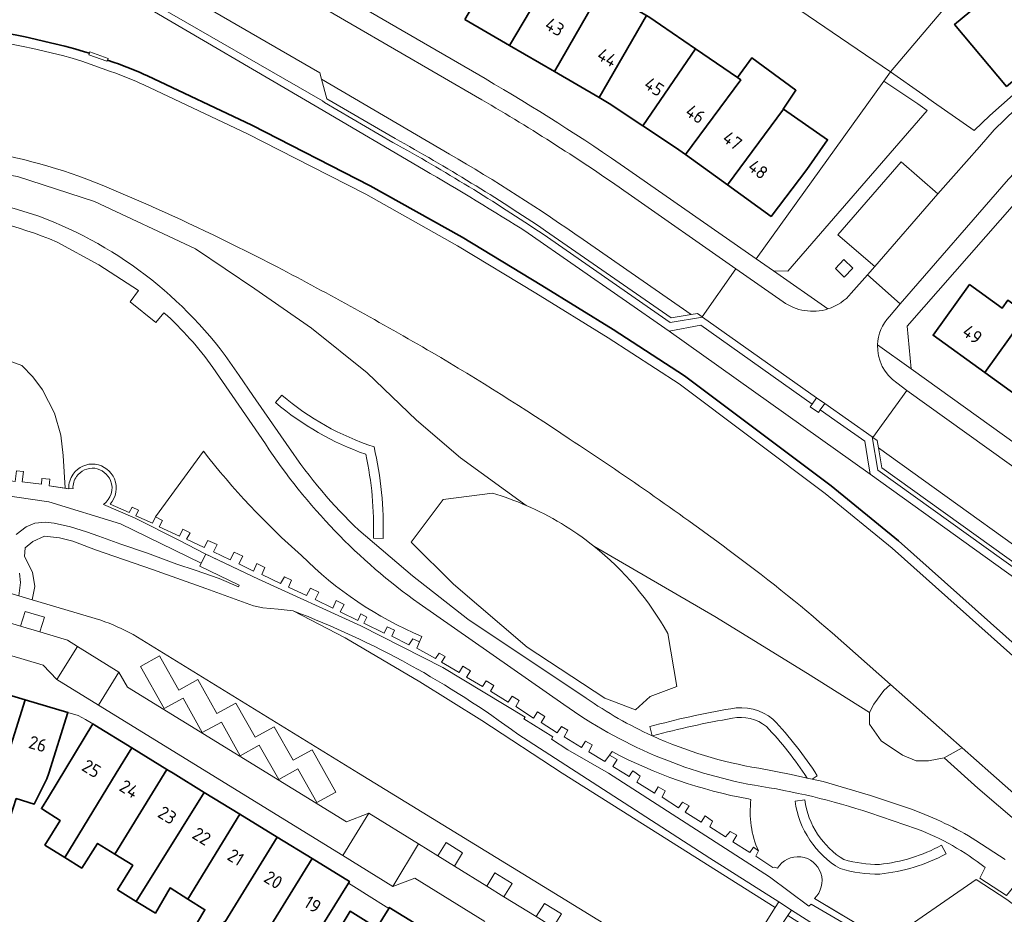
# Model space of a CAD drawing. Extents: x 150256 to 156914, y 461459 to 469481.
# Tile 306 of 656: x 155483 to 155584, y 463485 to 463578. Entities that reach past the tile are written whole.
import ezdxf
from ezdxf.enums import TextEntityAlignment as Align

# ---------------------------------------------------------------- set-up
doc = ezdxf.new("R2010")
doc.units = 0
doc.header["$LTSCALE"] = 0.75
for name, color, linetype, lineweight in [('B-RO-GK-BESCHOEIING-G', 251, 'GK-BESCHOEIING', 35), ('B-RO-GR-BEPLANTING_CULTUUR_BODEMBEDEKKER-GV', 251, 'CONTINUOUS', 18), ('B-RO-GR-BEPLANTING_CULTUUR_HEESTERS-GV', 251, 'CONTINUOUS', 18), ('B-RO-GR-GROENVOORZIENING-GV', 251, 'CONTINUOUS', 18), ('B-RO-GR-HAAG-GV', 251, 'CONTINUOUS', 13), ('B-RO-IE-TERREINAFSCHEIDING_KUNSTMATIG_HEKWERK-G', 251, 'IE-TERREINAFSCHEIDING-KUNSTMATIG', 18), ('B-RO-IE-TERREINAFSCHEIDING_KUNSTMATIG_MUUR-G', 251, 'IE-TERREINAFSCHEIDING-KUNSTMATIG-DICHT', 18), ('B-RO-IE-TERREINAFSCHEIDING_KUNSTMATIG_MUUR-GV', 251, 'CONTINUOUS', 18), ('B-RO-OG-BEBOUWING-GV', 6, 'CONTINUOUS', 35), ('B-RO-OG-BEBOUWING-T18', 1, 'CONTINUOUS', 18), ('B-RO-OG-TERREIN_CULTUURSCHEIDING-GV', 251, 'CONTINUOUS', 18), ('B-RO-OG-WATER_SLOOT-GV', 251, 'CONTINUOUS', 18), ('B-RO-VH-VERHARDING_ASFALT-GV', 251, 'CONTINUOUS', 18), ('B-RO-VH-VERHARDING_BEDRIJFSVLOERPLAAT-GV', 251, 'CONTINUOUS', 18), ('B-RO-VH-VERHARDING_STRAATBAKSTEEN-GV', 251, 'CONTINUOUS', 18), ('B-RO-VH-VERHARDING_TEGEL-GV', 251, 'CONTINUOUS', 18)]:
    doc.layers.add(name, color=color, linetype=linetype, lineweight=lineweight)
doc.styles.add('NLCS-ISO-M200-T18', font='NLCS-ISO.ttf', dxfattribs={"height": 360})
doc.linetypes.add('GK-BESCHOEIING', pattern='A,30,-5,[1,NLCS.SHX,S=1,R=0,X=0,Y=0],-5', length=40)
doc.linetypes.add('IE-TERREINAFSCHEIDING-KUNSTMATIG', pattern='A,4,[82,NLCS.SHX,S=0.75,R=90,X=0,Y=0],4,-2', length=10)
doc.linetypes.add('IE-TERREINAFSCHEIDING-KUNSTMATIG-DICHT', pattern='A,8,-1,[82,NLCS.SHX,S=0.75,R=90,X=0,Y=0],-1', length=10)

msp = doc.modelspace()

# ---------------------------------------------------------------- linework, layer by layer
at = {"layer": 'B-RO-GK-BESCHOEIING-G'}
for points in [[(155489.224, 463574.456, 0.0527598), (155472.66, 463577.422)], [(155495.73, 463571.955, 0.0316501), (155492.284, 463573.34)]]:
    msp.add_lwpolyline(points, format="xyb", dxfattribs=at)
for points in [[(155489.729, 463574.29), (155489.224, 463574.456)], [(155492.284, 463573.34), (155491.587, 463573.59)], [(155606.993, 463493.609), (155600.038, 463500), (155600.101, 463500), (155573.209, 463523.967), (155566.272, 463529.655), (155551.148, 463541.006), (155543.789, 463545.774), (155536.4, 463550.333), (155528.21, 463555.312), (155518.711, 463560.625), (155506.479, 463566.874), (155495.73, 463571.955)]]:
    msp.add_lwpolyline(points, dxfattribs=at)
at = {"layer": 'B-RO-GR-BEPLANTING_CULTUUR_BODEMBEDEKKER-GV'}
for points in [[(155531.315, 463528.897), (155526.228, 463528.237), (155522.933, 463523.843), (155527.315, 463519.5), (155534.887, 463513.015), (155542.925, 463507.733), (155546.07, 463506.529), (155547.584, 463507.927), (155550.341, 463508.936), (155549.409, 463514.412)], [(155543.655, 463502.236), (155543.402, 463501.877)], [(155543.402, 463501.877), (155544.203, 463501.397), (155543.753, 463500.685), (155544.869, 463500), (155545.415, 463499.665), (155545.635, 463500), (155545.805, 463500.258), (155546.157, 463500), (155546.561, 463499.704), (155546.205, 463499.079), (155548.024, 463497.953), (155548.409, 463498.579), (155549.124, 463498.164), (155548.829, 463497.509), (155550.528, 463496.442), (155550.913, 463497.009), (155551.599, 463496.624), (155551.214, 463495.968), (155552.853, 463494.961), (155553.268, 463495.587), (155554.014, 463495.054), (155553.748, 463494.458), (155555.357, 463493.421), (155555.832, 463493.988), (155556.518, 463493.603), (155556.133, 463492.917), (155557.891, 463491.821), (155558.247, 463492.358), (155558.754, 463491.972)], [(155557.995, 463497.279), (155557.748, 463497.338)]]:
    msp.add_lwpolyline(points, dxfattribs=at)
for points in [[(155534.801, 463527.631, 0.0303617), (155531.315, 463528.897)], [(155541.782, 463523.428, 0.0666753), (155534.801, 463527.631)], [(155549.409, 463514.412, 0.0970389), (155541.782, 463523.428)], [(155557.748, 463497.338, -0.0760756), (155543.655, 463502.236)], [(155558.754, 463491.972, -0.1354859), (155557.995, 463497.279)]]:
    msp.add_lwpolyline(points, format="xyb", dxfattribs=at)
msp.add_lwpolyline([(155571.987, 463482.615), (155582.129, 463476.535), (155594.322, 463468.922), (155604.966, 463461.751), (155619.088, 463452.366), (155622.826, 463455.385), (155614.954, 463459.933), (155610.359, 463464.138), (155601.118, 463473.038), (155591.681, 463481.498), (155584.396, 463486.975), (155581.218, 463489.029)], close=True, dxfattribs=at)
at = {"layer": 'B-RO-GR-BEPLANTING_CULTUUR_HEESTERS-GV'}
msp.add_lwpolyline([(155482.202, 463531.216), (155482.916, 463531.123), (155482.792, 463530.052), (155484.785, 463529.834), (155484.817, 463530.4), (155485.65, 463530.336), (155485.588, 463529.652), (155487.242, 463529.401), (155487.039, 463532.794), (155486.773, 463534.883), (155486.136, 463537.171), (155484.874, 463539.578), (155483.9, 463540.905), (155482.768, 463542.073), (155480.962, 463542.71)], dxfattribs=at)
at = {"layer": 'B-RO-GR-GROENVOORZIENING-GV'}
for points in [[(155446.587, 463586.492), (155481.475, 463583.494), (155481.526, 463584.255), (155483.297, 463585.745), (155484.607, 463585.534), (155485.909, 463585.277), (155487.201, 463584.973), (155488.481, 463584.623), (155489.747, 463584.227), (155491.796, 463583.479), (155492.586, 463583.153), (155493.367, 463582.809), (155494.141, 463582.447), (155494.906, 463582.067), (155495.662, 463581.669), (155495.002, 463580.382), (155494.624, 463579.646), (155513.451, 463568.632), (155524.219, 463562.3)], [(155521.055, 463565.102), (155514, 463569.207), (155513.769, 463569.37), (155495.713, 463579.823), (155496.837, 463581.852)], [(155535.01, 463555.742), (155549.537, 463545.621), (155552.825, 463546.22), (155564.313, 463538.098), (155564.771, 463538.745), (155553.005, 463547.075), (155549.643, 463546.517), (155536.544, 463555.613)]]:
    msp.add_lwpolyline(points, dxfattribs=at)
for points in [[(155560.302, 463551.844), (155561.802, 463551.818), (155576.184, 463568.383), (155575.208, 463569.064), (155571.711, 463571.433), (155558.514, 463553.092)], [(155567.612, 463551.204), (155568.489, 463552.111), (155567.559, 463553), (155566.701, 463552.087)], [(155549.537, 463545.621), (155570.277, 463530.858), (155570.012, 463532.537), (155569.74, 463534.261), (155567.234, 463536.033), (155565.145, 463537.51), (155564.95, 463537.235), (155564.118, 463537.823), (155564.313, 463538.098), (155552.825, 463546.22)], [(155570.277, 463530.858), (155606.138, 463505.081), (155608.312, 463503.518), (155613.137, 463500.05), (155614.472, 463500.289), (155616.441, 463500.642), (155620.962, 463497.273), (155621.464, 463497.945), (155616.661, 463501.535), (155613.258, 463501.019), (155571.099, 463531.259), (155570.49, 463534.696), (155565.602, 463538.156), (155565.145, 463537.51), (155567.234, 463536.033), (155569.74, 463534.261), (155570.012, 463532.537)], [(155484.604, 463514.59), (155485.097, 463516.086), (155483.117, 463516.68), (155482.624, 463515.184)], [(155527.385, 463490.416), (155528.23, 463491.775), (155526.531, 463492.831), (155525.686, 463491.472)], [(155532.497, 463487.253), (155533.339, 463488.613), (155531.579, 463489.703), (155530.737, 463488.342)], [(155535.846, 463485.195), (155537.593, 463484.122), (155538.43, 463485.485), (155536.684, 463486.558)]]:
    msp.add_lwpolyline(points, close=True, dxfattribs=at)
for points in [[(155536.544, 463555.613, 0.0209796), (155521.055, 463565.102)], [(155524.219, 463562.3, -0.0092763), (155535.01, 463555.742)]]:
    msp.add_lwpolyline(points, format="xyb", dxfattribs=at)
at = {"layer": 'B-RO-GR-HAAG-GV'}
for points in [[(155446.587, 463586.492), (155481.475, 463583.494), (155481.526, 463584.255), (155483.297, 463585.745), (155484.607, 463585.534), (155485.909, 463585.277), (155487.201, 463584.973), (155488.481, 463584.623), (155489.747, 463584.227), (155491.796, 463583.479), (155492.586, 463583.153), (155493.367, 463582.809), (155494.141, 463582.447), (155494.906, 463582.067), (155495.662, 463581.669), (155495.002, 463580.382), (155494.624, 463579.646), (155513.451, 463568.632), (155524.219, 463562.3)], [(155521.055, 463565.102), (155514, 463569.207), (155513.769, 463569.37), (155495.713, 463579.823), (155496.837, 463581.852)], [(155535.01, 463555.742), (155549.537, 463545.621), (155552.825, 463546.22), (155564.313, 463538.098), (155564.771, 463538.745), (155553.005, 463547.075), (155549.643, 463546.517), (155536.544, 463555.613)]]:
    msp.add_lwpolyline(points, dxfattribs=at)
for points in [[(155536.544, 463555.613, 0.0209796), (155521.055, 463565.102)], [(155524.219, 463562.3, -0.0092763), (155535.01, 463555.742)]]:
    msp.add_lwpolyline(points, format="xyb", dxfattribs=at)
msp.add_lwpolyline([(155606.138, 463505.081), (155608.312, 463503.518), (155613.137, 463500.05), (155614.472, 463500.289), (155616.441, 463500.642), (155620.962, 463497.273), (155621.464, 463497.945), (155616.661, 463501.535), (155613.258, 463501.019), (155571.099, 463531.259), (155570.49, 463534.696), (155565.602, 463538.156), (155565.145, 463537.51), (155567.234, 463536.033), (155569.74, 463534.261), (155570.012, 463532.537), (155570.277, 463530.858)], close=True, dxfattribs=at)
at = {"layer": 'B-RO-IE-TERREINAFSCHEIDING_KUNSTMATIG_HEKWERK-G'}
for points in [[(155572.384, 463572.368), (155547.665, 463589.25)], [(155572.384, 463572.368), (155581.627, 463583.33)]]:
    msp.add_lwpolyline(points, dxfattribs=at)
at = {"layer": 'B-RO-IE-TERREINAFSCHEIDING_KUNSTMATIG_MUUR-G'}
for points in [[(155490.33, 463531.89, 0.2764344), (155488.065, 463530.86)], [(155492.316, 463530.364, 0.2574617), (155490.33, 463531.89)], [(155488.065, 463530.86, 0.1775962), (155487.61, 463529.345)], [(155488.412, 463530.607, 0.1820611), (155488.039, 463529.371)], [(155490.275, 463531.463, 0.2747745), (155488.412, 463530.607)], [(155491.918, 463530.199, 0.2555958), (155490.275, 463531.463)], [(155491.172, 463527.741, 0.3497639), (155491.918, 463530.199)], [(155491.858, 463527.777, 0.2845458), (155492.316, 463530.364)], [(155490.909, 463515.786, -0.0396317), (155494.235, 463514.312)], [(155564.541, 463487.079, 1.1436648), (155560.723, 463490.193)]]:
    msp.add_lwpolyline(points, format="xyb", dxfattribs=at)
for points in [[(155487.61, 463529.345), (155485.588, 463529.652), (155485.65, 463530.336), (155484.817, 463530.4), (155484.785, 463529.834), (155482.792, 463530.052), (155482.916, 463531.123), (155482.202, 463531.216), (155482.078, 463530.115), (155480.085, 463530.363), (155480.148, 463531.166), (155479.137, 463531.26), (155479.074, 463530.487), (155477.081, 463530.704)], [(155487.61, 463529.345), (155488.039, 463529.371)], [(155491.172, 463527.741), (155494.446, 463526.304), (155499.013, 463524.023), (155501.596, 463522.671), (155507.179, 463520.025), (155517.729, 463515.21), (155526.204, 463510.891), (155534.7, 463505.787), (155534.551, 463505.609), (155537.548, 463503.75), (155537.427, 463503.512), (155539.089, 463502.403), (155543.305, 463500)], [(155491.858, 463527.777), (155493.848, 463526.904), (155494.149, 463527.468), (155494.802, 463527.138), (155494.531, 463526.574), (155496.224, 463525.792), (155496.555, 463526.445), (155497.267, 463526.084), (155496.937, 463525.431), (155499.015, 463524.469), (155499.376, 463525.182), (155500.118, 463524.821), (155499.758, 463524.138), (155501.569, 463523.296), (155501.96, 463524.009), (155502.91, 463523.587), (155502.52, 463522.845), (155504.242, 463522.033), (155504.662, 463522.805), (155505.553, 463522.384), (155505.162, 463521.612), (155506.647, 463520.861), (155507.008, 463521.633), (155507.839, 463521.242), (155507.508, 463520.5), (155509.438, 463519.568), (155509.858, 463520.251), (155510.571, 463519.92), (155510.27, 463519.207), (155512.141, 463518.335)], [(155512.141, 463518.335), (155512.531, 463519.107), (155513.393, 463518.686), (155513.032, 463517.914), (155514.843, 463517.042), (155515.204, 463517.815), (155516.005, 463517.394), (155515.615, 463516.652), (155517.426, 463515.75), (155517.727, 463516.433), (155518.35, 463516.103), (155518.05, 463515.48), (155520.158, 463514.458), (155520.459, 463515.111), (155521.201, 463514.75), (155520.93, 463514.127), (155522.682, 463513.255), (155523.102, 463513.878), (155523.785, 463513.547), (155523.514, 463512.894), (155525.443, 463511.843)], [(155483.823, 463517.899), (155490.909, 463515.786)], [(155494.235, 463514.312), (155517.493, 463500), (155538.262, 463487.281)], [(155525.443, 463511.843), (155525.803, 463512.377), (155526.426, 463512.047), (155526.066, 463511.453), (155527.877, 463510.403), (155528.267, 463511.056), (155529.038, 463510.576), (155528.648, 463509.923), (155530.281, 463508.933), (155530.67, 463509.527), (155531.472, 463509.047), (155531.112, 463508.453), (155532.951, 463507.313), (155533.341, 463507.936), (155534.083, 463507.487), (155533.719, 463506.899), (155535.563, 463505.694), (155535.953, 463506.317), (155536.724, 463505.837), (155536.334, 463505.214), (155537.996, 463504.164), (155538.446, 463504.817), (155539.098, 463504.427), (155538.708, 463503.744), (155540.518, 463502.634), (155540.909, 463503.317), (155541.621, 463502.927), (155541.261, 463502.214), (155542.922, 463501.194), (155543.402, 463501.877)], [(155543.402, 463501.877), (155544.203, 463501.397), (155543.753, 463500.685), (155544.869, 463500)], [(155543.305, 463500), (155559.892, 463489.297), (155563.978, 463486.274), (155564.216, 463486.483), (155580.073, 463477.214), (155583.144, 463475.377), (155592.326, 463469.66), (155592.12, 463468.886), (155592.716, 463468.471), (155593.25, 463468.919), (155596.113, 463466.963), (155596.231, 463467.082), (155612.511, 463455.91), (155629.654, 463445.008), (155638.748, 463438.576), (155647.702, 463429.496), (155653.463, 463423.085), (155658.002, 463417.771), (155658.299, 463418.039), (155660.598, 463415.368), (155660.682, 463415.493), (155660.367, 463415.865)], [(155544.869, 463500), (155545.415, 463499.665), (155545.635, 463500)], [(155545.635, 463500), (155545.805, 463500.258), (155546.157, 463500)], [(155546.157, 463500), (155546.561, 463499.704), (155546.205, 463499.079), (155548.024, 463497.953), (155548.409, 463498.579), (155549.124, 463498.164), (155548.829, 463497.509), (155550.528, 463496.442), (155550.913, 463497.009), (155551.599, 463496.624), (155551.214, 463495.968), (155552.853, 463494.961), (155553.268, 463495.587), (155554.014, 463495.054), (155553.748, 463494.458), (155555.357, 463493.421), (155555.832, 463493.988), (155556.518, 463493.603), (155556.133, 463492.917), (155557.891, 463491.821), (155558.247, 463492.358), (155558.754, 463491.972), (155558.488, 463491.436), (155560.247, 463490.28), (155560.455, 463490.311), (155560.723, 463490.193)], [(155520.614, 463486.053), (155518.326, 463487.468)], [(155538.262, 463487.281), (155542.186, 463484.878)], [(155639.669, 463438.878), (155630.546, 463444.981), (155620.35, 463451.528), (155604.966, 463461.751), (155594.322, 463468.922), (155582.129, 463476.535), (155564.541, 463487.079)]]:
    msp.add_lwpolyline(points, dxfattribs=at)
at = {"layer": 'B-RO-IE-TERREINAFSCHEIDING_KUNSTMATIG_MUUR-GV'}
msp.add_lwpolyline([(155491.587, 463573.59), (155491.652, 463573.77), (155489.784, 463574.443), (155489.729, 463574.29), (155489.674, 463574.139), (155491.542, 463573.465)], close=True, dxfattribs=at)
for points in [[(155490.33, 463531.89, 0.2764344), (155488.065, 463530.86)], [(155492.316, 463530.364, 0.2574617), (155490.33, 463531.89)], [(155488.065, 463530.86, 0.1775962), (155487.61, 463529.345)], [(155488.039, 463529.371, -0.1820611), (155488.412, 463530.607)], [(155488.412, 463530.607, -0.2747745), (155490.275, 463531.463)], [(155490.275, 463531.463, -0.2555958), (155491.918, 463530.199)], [(155491.918, 463530.199, -0.3497639), (155491.172, 463527.741)], [(155491.858, 463527.777, 0.2845458), (155492.316, 463530.364)], [(155564.541, 463487.079, 1.1436648), (155560.723, 463490.193)]]:
    msp.add_lwpolyline(points, format="xyb", dxfattribs=at)
for points in [[(155487.61, 463529.345), (155488.039, 463529.371)], [(155491.172, 463527.741), (155494.446, 463526.304), (155499.013, 463524.023), (155501.596, 463522.671), (155501.728, 463522.608), (155507.179, 463520.025), (155517.729, 463515.21), (155526.204, 463510.891), (155534.7, 463505.787), (155534.551, 463505.609), (155537.548, 463503.75), (155537.427, 463503.512), (155539.089, 463502.403), (155543.305, 463500), (155559.892, 463489.297), (155563.978, 463486.274), (155564.216, 463486.483), (155580.073, 463477.214), (155583.144, 463475.377), (155588.214, 463472.22)], [(155560.723, 463490.193), (155560.455, 463490.311), (155560.247, 463490.28), (155558.488, 463491.436), (155558.754, 463491.972), (155558.247, 463492.358), (155557.891, 463491.821), (155556.133, 463492.917), (155556.518, 463493.603), (155555.832, 463493.988), (155555.357, 463493.421), (155553.748, 463494.458), (155554.014, 463495.054), (155553.268, 463495.587), (155552.853, 463494.961), (155551.214, 463495.968), (155551.599, 463496.624), (155550.913, 463497.009), (155550.528, 463496.442), (155548.829, 463497.509), (155549.124, 463498.164), (155548.409, 463498.579), (155548.024, 463497.953), (155546.205, 463499.079), (155546.561, 463499.704), (155546.157, 463500), (155545.805, 463500.258), (155545.635, 463500), (155545.415, 463499.665), (155544.869, 463500), (155543.753, 463500.685), (155544.203, 463501.397), (155543.402, 463501.877), (155542.922, 463501.194), (155541.261, 463502.214), (155541.621, 463502.927), (155540.909, 463503.317), (155540.518, 463502.634), (155538.708, 463503.744), (155539.098, 463504.427), (155538.446, 463504.817), (155537.996, 463504.164), (155536.334, 463505.214), (155536.724, 463505.837), (155535.953, 463506.317), (155535.563, 463505.694), (155533.719, 463506.899), (155534.083, 463507.487), (155533.341, 463507.936), (155532.951, 463507.313), (155531.112, 463508.453), (155531.472, 463509.047), (155530.67, 463509.527), (155530.281, 463508.933), (155528.648, 463509.923), (155529.038, 463510.576), (155528.267, 463511.056), (155527.877, 463510.403), (155526.066, 463511.453), (155526.426, 463512.047), (155525.803, 463512.377), (155525.443, 463511.843), (155523.514, 463512.894), (155523.785, 463513.547), (155523.102, 463513.878), (155522.682, 463513.255), (155520.93, 463514.127), (155521.201, 463514.75), (155520.459, 463515.111), (155520.158, 463514.458), (155518.05, 463515.48), (155518.35, 463516.103), (155517.727, 463516.433), (155517.426, 463515.75), (155515.615, 463516.652), (155516.005, 463517.394), (155515.204, 463517.815), (155514.843, 463517.042), (155513.032, 463517.914), (155513.393, 463518.686), (155512.531, 463519.107), (155512.141, 463518.335), (155510.27, 463519.207), (155510.571, 463519.92), (155509.858, 463520.251), (155509.438, 463519.568), (155507.508, 463520.5), (155507.839, 463521.242), (155507.008, 463521.633), (155506.647, 463520.861), (155505.162, 463521.612), (155505.553, 463522.384), (155504.662, 463522.805), (155504.242, 463522.033), (155502.52, 463522.845), (155502.91, 463523.587), (155501.96, 463524.009), (155501.569, 463523.296), (155499.758, 463524.138), (155500.118, 463524.821), (155499.376, 463525.182), (155499.015, 463524.469), (155496.937, 463525.431), (155497.267, 463526.084), (155496.555, 463526.445), (155496.224, 463525.792), (155494.531, 463526.574), (155494.802, 463527.138), (155494.149, 463527.468), (155493.848, 463526.904), (155491.858, 463527.777)], [(155639.669, 463438.878), (155630.546, 463444.981), (155620.35, 463451.528), (155619.088, 463452.366), (155604.966, 463461.751), (155594.322, 463468.922), (155582.129, 463476.535), (155571.987, 463482.615), (155564.541, 463487.079)]]:
    msp.add_lwpolyline(points, dxfattribs=at)
at = {"layer": 'B-RO-OG-BEBOUWING-GV'}
for points in [[(155591.219, 463594.682), (155581.627, 463583.33), (155583.528, 463581.059), (155579.011, 463577.276), (155584.373, 463570.874), (155600.344, 463584.251), (155594.982, 463590.653), (155594.787, 463590.49)], [(155528.468, 463577.789), (155533.091, 463575.096), (155538.065, 463583.508), (155533.408, 463586.211)], [(155533.091, 463575.096), (155537.713, 463572.403), (155542.584, 463580.884), (155538.065, 463583.508)], [(155542.326, 463569.716), (155547.209, 463578.2), (155542.584, 463580.884), (155537.713, 463572.403)], [(155548.665, 463577.237), (155547.574, 463577.988), (155547.209, 463578.2), (155542.326, 463569.716), (155543.366, 463569.11), (155546.836, 463566.817), (155552.262, 463574.762)], [(155546.836, 463566.817), (155550.218, 463564.582), (155551.244, 463563.839), (155556.932, 463571.548), (155556.587, 463571.786), (155552.262, 463574.762)], [(155561.299, 463568.542), (155562.634, 463570.482), (155558.079, 463573.821), (155556.587, 463571.786), (155556.932, 463571.548), (155551.244, 463563.839), (155555.577, 463560.702), (155561.341, 463568.514)], [(155555.577, 463560.702), (155560.065, 463557.452), (155563.749, 463562.315), (155565.907, 463565.371), (155561.341, 463568.514)], [(155582.111, 463541.354), (155585.881, 463546.581), (155585.757, 463546.671), (155586.358, 463547.485), (155584.502, 463548.816), (155583.916, 463547.998), (155580.558, 463550.42), (155576.788, 463545.193)], [(155585.881, 463546.581), (155582.111, 463541.354), (155587.361, 463537.567), (155591.132, 463542.794)], [(155479.175, 463495.146), (155480.713, 463500), (155483.115, 463507.574), (155478.932, 463508.808), (155476.333, 463500), (155476.114, 463499.256), (155478.03, 463498.699), (155477.088, 463495.808)], [(155483.115, 463507.574), (155480.713, 463500), (155479.175, 463495.146), (155481.261, 463494.485), (155482.179, 463497.384), (155484.015, 463496.802), (155484.05, 463496.877), (155485.35, 463499.413), (155485.533, 463500), (155487.5, 463506.28)], [(155484.903, 463496.271), (155486.705, 463495.128), (155485.137, 463492.588), (155487.19, 463491.306), (155492.5, 463500), (155494.099, 463502.617), (155490.291, 463504.957), (155490.08, 463505.087), (155485.508, 463497.537), (155484.786, 463496.345)], [(155494.099, 463502.617), (155492.5, 463500), (155487.19, 463491.306), (155488.947, 463490.209), (155490.569, 463492.749), (155492.337, 463491.627), (155497.722, 463500.391)], [(155494.563, 463486.773), (155501.586, 463498.017), (155498.359, 463500), (155497.722, 463500.391), (155492.337, 463491.627), (155494.202, 463490.494), (155492.623, 463487.965)], [(155494.563, 463486.773), (155496.541, 463485.559), (155498.055, 463488.153), (155499.894, 463487.005), (155505.251, 463495.766), (155501.586, 463498.017)], [(155498.919, 463481.334), (155498.892, 463481.288), (155500.756, 463480.099), (155500.803, 463480.172), (155503.649, 463484.666), (155503.714, 463484.625), (155509.104, 463493.399), (155505.251, 463495.766), (155499.894, 463487.005), (155501.649, 463485.909)], [(155509.104, 463493.399), (155503.714, 463484.625), (155505.379, 463483.584), (155503.811, 463481.071), (155505.742, 463479.888), (155512.704, 463491.187)], [(155514.261, 463485.106), (155516.457, 463488.652), (155516.56, 463488.818), (155512.704, 463491.187), (155505.742, 463479.888), (155507.673, 463478.704), (155508.188, 463479.555), (155509.186, 463481.23), (155511.128, 463480.043)], [(155529.106, 463480.929), (155520.671, 463486.146), (155520.614, 463486.053), (155519.377, 463484.054), (155516.63, 463485.753), (155516.104, 463484.903), (155515.488, 463483.911), (155515.775, 463483.733), (155518.229, 463482.212), (155518.258, 463482.194), (155526.657, 463476.989)]]:
    msp.add_lwpolyline(points, close=True, dxfattribs=at)
at = {"layer": 'B-RO-OG-TERREIN_CULTUURSCHEIDING-GV'}
for points in [[(155534.801, 463527.631), (155528.028, 463532.536), (155523.468, 463536.415), (155518.401, 463541.306), (155512.641, 463545.911), (155506.806, 463550.002), (155500.667, 463554.124), (155490.24, 463558.997), (155482.326, 463561.581), (155476.994, 463562.434), (155471.786, 463562.894), (155465.709, 463562.693), (155460.107, 463561.9), (155458.625, 463561.603), (155451.394, 463562.146), (155452.043, 463561.351), (155452.424, 463557.752), (155450.359, 463555.025)], [(155497.424, 463547.517), (155496.594, 463546.494), (155493.946, 463548.654), (155494.799, 463549.801), (155490.693, 463552.462), (155486.401, 463554.809)], [(155478.899, 463542.807), (155480.962, 463542.71), (155482.768, 463542.073), (155483.9, 463540.905), (155484.874, 463539.578), (155486.136, 463537.171), (155486.773, 463534.883), (155487.039, 463532.794), (155487.242, 463529.401), (155487.61, 463529.345)], [(155507.888, 463533.973), (155505.138, 463537.977), (155502.473, 463541.858)], [(155505.182, 463541.032), (155506.603, 463538.981), (155510.344, 463533.582)], [(155508.943, 463538.241), (155509.59, 463539.004)], [(155509.59, 463539.004), (155508.943, 463538.241)], [(155491.858, 463527.777), (155493.848, 463526.904), (155494.149, 463527.468), (155494.802, 463527.138), (155494.531, 463526.574), (155496.224, 463525.792), (155496.555, 463526.445), (155501.492, 463533.233)], [(155501.492, 463533.233), (155496.555, 463526.445)], [(155482.171, 463524.641), (155483.211, 463525.413), (155484.105, 463525.812), (155485.216, 463525.905), (155486.093, 463525.788), (155487.776, 463525.438), (155489.434, 463524.909), (155490.709, 463524.465), (155492.965, 463523.647), (155495.74, 463522.698), (155498.742, 463521.585), (155500.659, 463520.942), (155503.103, 463520.1), (155505.102, 463519.246), (155505.185, 463519.411), (155501.129, 463521.365), (155501.271, 463521.66), (155492.95, 463525.718), (155485.55, 463528.015), (155478.888, 463528.967)], [(155549.409, 463514.412), (155550.341, 463508.936), (155547.584, 463507.927), (155546.07, 463506.529), (155542.925, 463507.733), (155534.887, 463513.015), (155527.315, 463519.5), (155522.933, 463523.843), (155526.228, 463528.237), (155531.315, 463528.897)], [(155496.555, 463526.445), (155497.267, 463526.084), (155496.937, 463525.431), (155499.015, 463524.469), (155499.376, 463525.182), (155500.118, 463524.821), (155499.758, 463524.138), (155501.569, 463523.296), (155501.96, 463524.009), (155502.91, 463523.587), (155502.52, 463522.845), (155504.242, 463522.033), (155504.662, 463522.805), (155505.553, 463522.384), (155505.162, 463521.612), (155506.647, 463520.861), (155507.008, 463521.633), (155507.839, 463521.242), (155507.508, 463520.5), (155509.438, 463519.568), (155509.858, 463520.251), (155510.571, 463519.92), (155510.27, 463519.207), (155512.141, 463518.335), (155512.531, 463519.107), (155513.393, 463518.686), (155513.032, 463517.914), (155514.843, 463517.042), (155515.204, 463517.815), (155516.005, 463517.394), (155515.615, 463516.652), (155517.426, 463515.75), (155517.727, 463516.433), (155518.35, 463516.103), (155518.05, 463515.48), (155520.158, 463514.458), (155520.459, 463515.111), (155521.201, 463514.75), (155520.93, 463514.127), (155522.682, 463513.255), (155523.102, 463513.878), (155523.785, 463513.547), (155524.023, 463514.119)], [(155554.84, 463477.129), (155560.492, 463486.144), (155538.526, 463500), (155530.234, 463505.451), (155523.825, 463509.44), (155516.108, 463513.971), (155510.739, 463516.761), (155509.2, 463516.94), (155507.622, 463517.069), (155506.651, 463517.256), (155501.734, 463519.07), (155496.23, 463521.025), (155490.365, 463523.061), (155488.003, 463523.961), (155486.629, 463524.291), (155485.085, 463524.466), (155483.883, 463523.915), (155483.094, 463523.244), (155483.037, 463522.356), (155483.858, 463520.742), (155484.101, 463519.262), (155483.823, 463517.899), (155490.909, 463515.786)], [(155517.52, 463525.064), (155523.057, 463520.353), (155528.787, 463515.88), (155540.986, 463507.742)], [(155520.033, 463524.226), (155519.034, 463524.26)], [(155519.034, 463524.26), (155520.033, 463524.226)], [(155570.228, 463506.246), (155563.834, 463510.273), (155554.263, 463516.159), (155541.782, 463523.428)], [(155482.449, 463518.308), (155482.608, 463519.677), (155482.503, 463520.638)], [(155538.67, 463507.093), (155523.751, 463517.511)], [(155510.739, 463516.761), (155516.108, 463513.971), (155523.825, 463509.44), (155530.234, 463505.451), (155538.526, 463500), (155560.492, 463486.144), (155560.855, 463486.723), (155553.762, 463491.247), (155533.937, 463504.018)], [(155494.235, 463514.312), (155517.493, 463500), (155538.262, 463487.281), (155542.186, 463484.878)], [(155524.023, 463514.119), (155523.785, 463513.547), (155523.514, 463512.894), (155525.443, 463511.843), (155525.803, 463512.377), (155526.426, 463512.047), (155526.066, 463511.453), (155527.877, 463510.403), (155528.267, 463511.056), (155529.038, 463510.576), (155528.648, 463509.923), (155530.281, 463508.933), (155530.67, 463509.527), (155531.472, 463509.047), (155531.112, 463508.453), (155532.951, 463507.313), (155533.341, 463507.936), (155534.083, 463507.487), (155533.719, 463506.899), (155535.563, 463505.694), (155535.953, 463506.317), (155536.724, 463505.837), (155536.334, 463505.214), (155537.996, 463504.164), (155538.446, 463504.817), (155539.098, 463504.427), (155538.708, 463503.744), (155540.518, 463502.634), (155540.909, 463503.317), (155541.621, 463502.927), (155541.261, 463502.214), (155542.922, 463501.194), (155543.402, 463501.877), (155543.655, 463502.236)], [(155585.666, 463494.801), (155581.4, 463498.467), (155577.935, 463501.577), (155576.305, 463501.28), (155575.045, 463501.28), (155573.637, 463501.873), (155571.414, 463503.355), (155570.228, 463505.06), (155570.228, 463506.246)], [(155547.797, 463503.867), (155547.541, 463504.806)], [(155547.541, 463504.806), (155547.797, 463503.867), (155547.835, 463503.849)], [(155558.788, 463500.511), (155562.134, 463499.88), (155563.801, 463499.502)], [(155563.801, 463499.502), (155564.294, 463499.39), (155564.839, 463499.742)], [(155564.839, 463499.742), (155564.294, 463499.39), (155565.455, 463499.127), (155570.323, 463497.681), (155574.652, 463496.239)], [(155557.748, 463497.338), (155557.995, 463497.279)], [(155562.548, 463497.12), (155563.539, 463497.256)], [(155563.539, 463497.256), (155562.548, 463497.12)], [(155575.084, 463494.257), (155570.26, 463495.907)], [(155581.203, 463493.054), (155584.206, 463491.087)], [(155558.754, 463491.972), (155558.488, 463491.436), (155560.247, 463490.28), (155560.455, 463490.311), (155560.723, 463490.193)], [(155577.665, 463492.56), (155578.138, 463491.678)], [(155578.138, 463491.678), (155577.665, 463492.56)], [(155611.873, 463465.083), (155600.553, 463475.832), (155596.478, 463479.514), (155592.323, 463483.107), (155591.074, 463484.065), (155588.799, 463485.81), (155587.283, 463486.842), (155585.127, 463488.309), (155584.347, 463487.387), (155581.608, 463489.155), (155582.156, 463490.258)], [(155564.541, 463487.079), (155571.987, 463482.615), (155581.218, 463489.029), (155584.396, 463486.975), (155591.681, 463481.498), (155601.118, 463473.038), (155610.359, 463464.138), (155614.954, 463459.933), (155622.826, 463455.385), (155619.088, 463452.366), (155620.35, 463451.528), (155630.546, 463444.981), (155639.669, 463438.878)], [(155601.445, 463461.032), (155595.331, 463465.346), (155587.105, 463470.547), (155568.602, 463481.782), (155562.182, 463485.877), (155561.808, 463485.314), (155581.156, 463473.11), (155632.914, 463439.125), (155637.359, 463435.388), (155642.223, 463430.641), (155655.863, 463416.426), (155656.025, 463416.257), (155656.626, 463416.772), (155656.671, 463416.849)]]:
    msp.add_lwpolyline(points, dxfattribs=at)
for points in [[(155459.438, 463558.084, -0.1557805), (155484.499, 463557.478)], [(155486.401, 463554.809, 0.170861), (155460.45, 463556.511)], [(155484.499, 463557.478, -0.1600128), (155505.182, 463541.032)], [(155502.473, 463541.858, 0.0560319), (155497.424, 463547.517)], [(155509.59, 463539.004, 0.0968217), (155519.099, 463533.679)], [(155519.099, 463533.679, -0.0968217), (155509.59, 463539.004)], [(155518.248, 463532.912, -0.0918555), (155508.943, 463538.241)], [(155508.943, 463538.241, 0.0918555), (155518.248, 463532.912)], [(155523.751, 463517.511, -0.0921577), (155507.888, 463533.973)], [(155510.344, 463533.582, 0.0535246), (155517.52, 463525.064)], [(155519.099, 463533.679, -0.0664231), (155520.033, 463524.226)], [(155520.033, 463524.226, 0.0664231), (155519.099, 463533.679)], [(155511.614, 463522.465, -0.0471062), (155501.492, 463533.233)], [(155501.492, 463533.233, 0.0471062), (155511.614, 463522.465)], [(155519.034, 463524.26, 0.0624023), (155518.248, 463532.912)], [(155518.248, 463532.912, -0.0624023), (155519.034, 463524.26)], [(155488.065, 463530.86, -0.2764344), (155490.33, 463531.89)], [(155490.33, 463531.89, -0.2574617), (155492.316, 463530.364)], [(155487.61, 463529.345, -0.1775962), (155488.065, 463530.86)], [(155492.316, 463530.364, -0.2845458), (155491.858, 463527.777)], [(155531.315, 463528.897, -0.0303617), (155534.801, 463527.631)], [(155541.782, 463523.428, -0.0970389), (155549.409, 463514.412)], [(155524.023, 463514.119, -0.0971828), (155511.614, 463522.465)], [(155511.614, 463522.465, 0.0971828), (155524.023, 463514.119)], [(155533.937, 463504.018, 0.0685842), (155510.739, 463516.761)], [(155490.909, 463515.786, -0.0396317), (155494.235, 463514.312)], [(155540.986, 463507.742, 0.0447474), (155547.797, 463503.867)], [(155558.346, 463498.749, -0.1096924), (155538.67, 463507.093)], [(155547.541, 463504.806, -0.0241978), (155555.901, 463506.652)], [(155555.901, 463506.652, 0.0241978), (155547.541, 463504.806)], [(155555.901, 463506.652, -0.2267504), (155560.262, 463505.569)], [(155560.262, 463505.569, 0.2267504), (155555.901, 463506.652)], [(155547.835, 463503.849, -0.024211), (155556.086, 463505.669)], [(155556.086, 463505.669, 0.024211), (155547.835, 463503.849)], [(155556.086, 463505.669, -0.2244405), (155559.58, 463504.835)], [(155559.58, 463504.835, 0.2244405), (155556.086, 463505.669)], [(155560.262, 463505.569, -0.0461399), (155564.839, 463499.742)], [(155564.839, 463499.742, 0.0461399), (155560.262, 463505.569)], [(155559.58, 463504.835, -0.043561), (155563.801, 463499.502)], [(155563.801, 463499.502, 0.043561), (155559.58, 463504.835)], [(155547.835, 463503.849, 0.0654884), (155558.788, 463500.511)], [(155543.655, 463502.236, 0.0760756), (155557.748, 463497.338)], [(155570.26, 463495.907, 0.0419812), (155558.346, 463498.749)], [(155557.995, 463497.279, 0.1354859), (155558.754, 463491.972)], [(155567.188, 463490.151, -0.229039), (155562.548, 463497.12)], [(155562.548, 463497.12, 0.229039), (155567.188, 463490.151)], [(155563.539, 463497.256, 0.2253067), (155567.588, 463491.077)], [(155567.588, 463491.077, -0.2253067), (155563.539, 463497.256)], [(155574.652, 463496.239, -0.0544614), (155581.203, 463493.054)], [(155582.156, 463490.258, 0.0776033), (155575.084, 463494.257)], [(155571.251, 463490.586, 0.0972852), (155577.665, 463492.56)], [(155577.665, 463492.56, -0.0972852), (155571.251, 463490.586)], [(155560.723, 463490.193, -1.1436648), (155564.541, 463487.079)], [(155567.588, 463491.077, 0.0691082), (155571.251, 463490.586)], [(155571.251, 463490.586, -0.0691082), (155567.588, 463491.077)], [(155578.138, 463491.678, -0.0977528), (155571.306, 463489.586)], [(155571.306, 463489.586, 0.0977528), (155578.138, 463491.678)], [(155571.306, 463489.586, -0.0721633), (155567.188, 463490.151)], [(155567.188, 463490.151, 0.0721633), (155571.306, 463489.586)]]:
    msp.add_lwpolyline(points, format="xyb", dxfattribs=at)
at = {"layer": 'B-RO-OG-WATER_SLOOT-GV'}
for points in [[(155524.219, 463562.3), (155513.451, 463568.632), (155494.624, 463579.646)], [(155489.224, 463574.456), (155489.729, 463574.29), (155489.784, 463574.443), (155491.652, 463573.77), (155491.587, 463573.59), (155492.284, 463573.34)], [(155492.284, 463573.34), (155491.587, 463573.59), (155491.542, 463573.465), (155489.674, 463574.139), (155489.729, 463574.29), (155489.224, 463574.456)], [(155491.911, 463572.412), (155488.945, 463573.495)], [(155488.945, 463573.495), (155491.911, 463572.412)], [(155495.73, 463571.955), (155506.479, 463566.874), (155518.711, 463560.625), (155528.21, 463555.312), (155536.4, 463550.333), (155543.789, 463545.774), (155551.148, 463541.006), (155566.272, 463529.655), (155573.209, 463523.967), (155600.101, 463500)], [(155610.717, 463490.187), (155606.993, 463493.609), (155600.038, 463500), (155600.101, 463500), (155573.209, 463523.967), (155566.272, 463529.655), (155551.148, 463541.006), (155543.789, 463545.774), (155536.4, 463550.333), (155528.21, 463555.312), (155518.711, 463560.625), (155506.479, 463566.874), (155495.73, 463571.955)], [(155610.076, 463489.419), (155599.361, 463499.264), (155593.967, 463504.128), (155572.552, 463523.213), (155565.659, 463528.864), (155550.574, 463540.186), (155543.254, 463544.929), (155535.804, 463549.526), (155527.725, 463554.437), (155518.247, 463559.739), (155512.659, 463562.594), (155506.038, 463565.977), (155495.357, 463571.027)], [(155495.357, 463571.027), (155506.038, 463565.977), (155512.659, 463562.594), (155518.247, 463559.739), (155527.725, 463554.437), (155535.804, 463549.526), (155543.254, 463544.929), (155550.574, 463540.186), (155565.659, 463528.864), (155572.552, 463523.213), (155593.967, 463504.128), (155599.361, 463499.264), (155610.076, 463489.419)], [(155463.526, 463565.471), (155461.663, 463565.645), (155461.663, 463564.123), (155461.145, 463562.863), (155460.107, 463561.9), (155465.709, 463562.693), (155471.786, 463562.894), (155476.994, 463562.434), (155482.326, 463561.581), (155490.24, 463558.997), (155500.667, 463554.124), (155506.806, 463550.002), (155512.641, 463545.911), (155518.401, 463541.306), (155523.468, 463536.415), (155528.028, 463532.536), (155534.801, 463527.631)], [(155495.785, 463558.65), (155491.033, 463560.696)], [(155491.033, 463560.696), (155495.785, 463558.65)], [(155604.547, 463505.461), (155606.138, 463505.081), (155570.277, 463530.858), (155549.537, 463545.621), (155535.01, 463555.742)], [(155541.782, 463523.428), (155554.263, 463516.159), (155563.834, 463510.273), (155570.228, 463506.246), (155570.673, 463507.135), (155571.71, 463508.543), (155572.393, 463509.15), (155566.378, 463514.476)], [(155566.378, 463514.476), (155572.393, 463509.15), (155579.78, 463502.61), (155582.728, 463500), (155588.342, 463495.05), (155588.832, 463494.618), (155589.845, 463494.002), (155592.29, 463492.515), (155596.646, 463488.658)], [(155585.989, 463495.288), (155586.286, 463495.345), (155586.588, 463495.374), (155586.891, 463495.375), (155587.193, 463495.348), (155587.49, 463495.292), (155587.782, 463495.209), (155588.342, 463495.05), (155582.728, 463500), (155579.78, 463502.61), (155577.935, 463501.577), (155581.4, 463498.467), (155585.666, 463494.801)]]:
    msp.add_lwpolyline(points, dxfattribs=at)
for points in [[(155472.66, 463577.422, -0.0527598), (155489.224, 463574.456)], [(155489.224, 463574.456, 0.0527598), (155472.66, 463577.422)], [(155488.945, 463573.495, 0.0527502), (155472.598, 463576.423)], [(155472.598, 463576.423, -0.0527502), (155488.945, 463573.495)], [(155492.284, 463573.34, -0.0316501), (155495.73, 463571.955)], [(155495.73, 463571.955, 0.0316501), (155492.284, 463573.34)], [(155495.357, 463571.027, 0.0321497), (155491.911, 463572.412)], [(155491.911, 463572.412, -0.0321497), (155495.357, 463571.027)], [(155491.033, 463560.696, 0.0571781), (155477.985, 463564.33)], [(155477.985, 463564.33, -0.0571781), (155491.033, 463560.696)], [(155535.01, 463555.742, 0.0092763), (155524.219, 463562.3)], [(155509.117, 463552.247, 0.0150609), (155495.785, 463558.65)], [(155495.785, 463558.65, -0.0150609), (155509.117, 463552.247)], [(155525.087, 463543.421, 0.0100075), (155509.117, 463552.247)], [(155509.117, 463552.247, -0.0100075), (155525.087, 463543.421)], [(155539.241, 463534.515, 0.013603), (155525.087, 463543.421)], [(155525.087, 463543.421, -0.013603), (155539.241, 463534.515)], [(155555.615, 463523.097, 0.0141751), (155539.241, 463534.515)], [(155539.241, 463534.515, -0.0141751), (155555.615, 463523.097)], [(155534.801, 463527.631, -0.0666753), (155541.782, 463523.428)], [(155566.378, 463514.476, 0.0198077), (155555.615, 463523.097)], [(155555.615, 463523.097, -0.0198077), (155566.378, 463514.476)]]:
    msp.add_lwpolyline(points, format="xyb", dxfattribs=at)
msp.add_lwpolyline([(155577.935, 463501.577), (155579.78, 463502.61), (155572.393, 463509.15), (155571.71, 463508.543), (155570.673, 463507.135), (155570.228, 463506.246), (155570.228, 463505.06), (155571.414, 463503.355), (155573.637, 463501.873), (155575.045, 463501.28), (155576.305, 463501.28)], close=True, dxfattribs=at)
at = {"layer": 'B-RO-VH-VERHARDING_ASFALT-GV'}
for points in [[(155484.499, 463557.478, 0.1557805), (155459.438, 463558.084)], [(155460.45, 463556.511, -0.170861), (155486.401, 463554.809)], [(155505.182, 463541.032, 0.1600128), (155484.499, 463557.478)], [(155497.424, 463547.517, -0.0560319), (155502.473, 463541.858)], [(155507.888, 463533.973, 0.0921577), (155523.751, 463517.511)], [(155517.52, 463525.064, -0.0535246), (155510.344, 463533.582)], [(155547.797, 463503.867, -0.0447474), (155540.986, 463507.742)], [(155538.67, 463507.093, 0.1096924), (155558.346, 463498.749)], [(155558.788, 463500.511, -0.0654884), (155547.835, 463503.849)], [(155558.346, 463498.749, -0.0419812), (155570.26, 463495.907)], [(155581.203, 463493.054, 0.0544614), (155574.652, 463496.239)], [(155575.084, 463494.257, -0.0776033), (155582.156, 463490.258)]]:
    msp.add_lwpolyline(points, format="xyb", dxfattribs=at)
for points in [[(155486.401, 463554.809), (155490.693, 463552.462), (155494.799, 463549.801), (155493.946, 463548.654), (155496.594, 463546.494), (155497.424, 463547.517)], [(155502.473, 463541.858), (155505.138, 463537.977), (155507.888, 463533.973)], [(155510.344, 463533.582), (155506.603, 463538.981), (155505.182, 463541.032)], [(155540.986, 463507.742), (155528.787, 463515.88), (155523.057, 463520.353), (155517.52, 463525.064)], [(155523.751, 463517.511), (155538.67, 463507.093)], [(155547.835, 463503.849), (155547.797, 463503.867)], [(155574.652, 463496.239), (155570.323, 463497.681), (155565.455, 463499.127), (155564.294, 463499.39), (155563.801, 463499.502), (155562.134, 463499.88), (155558.788, 463500.511)], [(155570.26, 463495.907), (155575.084, 463494.257)], [(155584.206, 463491.087), (155581.203, 463493.054)], [(155582.156, 463490.258), (155581.608, 463489.155), (155584.347, 463487.387), (155585.127, 463488.309), (155587.283, 463486.842), (155588.799, 463485.81), (155591.074, 463484.065), (155592.323, 463483.107), (155596.478, 463479.514), (155600.553, 463475.832), (155611.873, 463465.083)]]:
    msp.add_lwpolyline(points, dxfattribs=at)
at = {"layer": 'B-RO-VH-VERHARDING_BEDRIJFSVLOERPLAAT-GV'}
msp.add_lwpolyline([(155560.492, 463486.144), (155554.84, 463477.129), (155555.927, 463476.463), (155561.808, 463485.314), (155562.182, 463485.877), (155560.855, 463486.723)], close=True, dxfattribs=at)
at = {"layer": 'B-RO-VH-VERHARDING_STRAATBAKSTEEN-GV'}
for points in [[(155530.227, 463569.501), (155503.198, 463585.211), (155500.232, 463579.965), (155513.501, 463572.265), (155513.677, 463571.624), (155526.889, 463563.898)], [(155598.473, 463573.013), (155598.642, 463573.155), (155595.211, 463576.888), (155593.9, 463575.781), (155585.298, 463568.522), (155583.097, 463566.406), (155581.562, 463564.637), (155578.895, 463561.614), (155577.271, 463559.806), (155570.759, 463552.293), (155570.024, 463551.439), (155573.401, 463548.429), (155584.572, 463561.306), (155585.196, 463561.94)], [(155526.889, 463563.898), (155513.677, 463571.624), (155514.226, 463569.596), (155521.278, 463565.493)], [(155551.838, 463547.338), (155552.473, 463547.452), (155552.957, 463547.11), (155556.433, 463552.062), (155545.331, 463559.824)], [(155536.798, 463555.985), (155549.75, 463546.991), (155551.838, 463547.338), (155540.672, 463555.073)], [(155540.672, 463555.073), (155551.838, 463547.338)], [(155561.314, 463548.655), (155556.433, 463552.062), (155552.957, 463547.11), (155553.005, 463547.075), (155564.771, 463538.745), (155565.602, 463538.156), (155570.49, 463534.696), (155570.559, 463534.647), (155574.081, 463539.51), (155573.052, 463540.28)], [(155572.283, 463547.119), (155573.401, 463548.429), (155570.024, 463551.439), (155568.349, 463549.534)], [(155580.073, 463477.214), (155564.216, 463486.483), (155563.978, 463486.274), (155559.892, 463489.297), (155543.305, 463500), (155539.089, 463502.403), (155537.427, 463503.512), (155537.548, 463503.75), (155534.551, 463505.609), (155534.7, 463505.787), (155526.204, 463510.891), (155517.729, 463515.21), (155507.179, 463520.025), (155501.728, 463522.608), (155501.271, 463521.66), (155501.129, 463521.365), (155505.185, 463519.411), (155505.102, 463519.246), (155503.103, 463520.1), (155500.659, 463520.942), (155498.742, 463521.585), (155495.74, 463522.698), (155492.965, 463523.647), (155490.709, 463524.465), (155489.434, 463524.909), (155487.776, 463525.438), (155486.093, 463525.788), (155485.216, 463525.905), (155484.105, 463525.812), (155483.211, 463525.413), (155482.171, 463524.641)], [(155482.503, 463520.638), (155482.608, 463519.677), (155482.449, 463518.308), (155483.823, 463517.899), (155484.101, 463519.262), (155483.858, 463520.742), (155483.037, 463522.356), (155483.094, 463523.244), (155483.883, 463523.915), (155485.085, 463524.466), (155486.629, 463524.291), (155488.003, 463523.961), (155490.365, 463523.061), (155496.23, 463521.025), (155501.734, 463519.07), (155506.651, 463517.256), (155507.622, 463517.069), (155509.2, 463516.94), (155510.739, 463516.761)], [(155462.944, 463520.952), (155462.278, 463516.042), (155464.481, 463517.247), (155484.954, 463511.15), (155486.361, 463509.656), (155488.509, 463513.073), (155487.457, 463513.735), (155484.604, 463514.59), (155482.624, 463515.184), (155478.857, 463516.313), (155476.877, 463516.907), (155472.782, 463518.135), (155470.935, 463518.688), (155467.329, 463519.77)], [(155490.909, 463515.786), (155483.823, 463517.899), (155482.449, 463518.308), (155476.645, 463520.039)], [(155530.532, 463484.698), (155523.302, 463489.15), (155521.028, 463488.308), (155515.879, 463491.494), (155490.66, 463507.018), (155486.361, 463509.656), (155484.954, 463511.15), (155464.481, 463517.247)], [(155478.857, 463516.313), (155482.624, 463515.184), (155483.117, 463516.68), (155485.097, 463516.086), (155484.604, 463514.59), (155487.457, 463513.735), (155488.509, 463513.073), (155492.774, 463510.423), (155493.664, 463508.887), (155516.249, 463494.973), (155518.567, 463495.89), (155523.697, 463492.709), (155525.686, 463491.472), (155526.531, 463492.831), (155528.23, 463491.775), (155527.385, 463490.416), (155530.737, 463488.342), (155531.579, 463489.703), (155533.339, 463488.613), (155532.497, 463487.253), (155535.846, 463485.195), (155536.684, 463486.558), (155538.43, 463485.485), (155537.593, 463484.122)], [(155640.521, 463420.678), (155642.618, 463419.131), (155645.965, 463421.352), (155634.762, 463427.703), (155562.172, 463472.639), (155555.927, 463476.463), (155554.84, 463477.129), (155542.186, 463484.878), (155538.262, 463487.281), (155517.493, 463500), (155494.235, 463514.312)], [(155478.932, 463508.808), (155483.115, 463507.574), (155487.5, 463506.28), (155488.569, 463505.945), (155489.343, 463505.556), (155490.08, 463505.087), (155490.291, 463504.957), (155494.099, 463502.617), (155497.722, 463500.391), (155498.359, 463500), (155501.586, 463498.017), (155505.251, 463495.766), (155509.104, 463493.399), (155512.704, 463491.187), (155516.56, 463488.818), (155516.457, 463488.652), (155517.548, 463487.969), (155518.326, 463487.468), (155520.614, 463486.053), (155520.671, 463486.146), (155529.106, 463480.929)], [(155533.937, 463504.018), (155553.762, 463491.247), (155560.855, 463486.723), (155562.182, 463485.877), (155568.602, 463481.782), (155587.105, 463470.547), (155595.331, 463465.346), (155601.445, 463461.032)], [(155537.593, 463484.122), (155535.846, 463485.195), (155532.497, 463487.253), (155530.737, 463488.342), (155527.385, 463490.416), (155525.686, 463491.472), (155523.697, 463492.709), (155521.028, 463488.308), (155523.302, 463489.15), (155530.532, 463484.698)]]:
    msp.add_lwpolyline(points, dxfattribs=at)
for points in [[(155545.331, 463559.824, 0.019903), (155530.227, 463569.501)], [(155521.278, 463565.493, -0.0210133), (155536.798, 463555.985)], [(155526.889, 463563.898, -0.0200854), (155540.672, 463555.073)], [(155540.672, 463555.073, 0.0200854), (155526.889, 463563.898)], [(155568.349, 463549.534, -0.142489), (155565.931, 463547.915)], [(155565.931, 463547.915, -0.2369388), (155561.314, 463548.655)], [(155571.058, 463544.21, -0.1804644), (155572.283, 463547.119)], [(155573.052, 463540.28, -0.2606054), (155571.058, 463544.21)], [(155510.739, 463516.761, -0.0685842), (155533.937, 463504.018)], [(155494.235, 463514.312, 0.0396317), (155490.909, 463515.786)]]:
    msp.add_lwpolyline(points, format="xyb", dxfattribs=at)
for points in [[(155570.759, 463552.293), (155577.271, 463559.806), (155573.506, 463563.081), (155566.944, 463555.564)], [(155620.207, 463506.451), (155574.081, 463539.51), (155570.559, 463534.647), (155571.02, 463534.32), (155571.147, 463533.567), (155615.39, 463501.797), (155616.15, 463501.918), (155616.588, 463501.59)], [(155571.147, 463533.567), (155571.51, 463531.518), (155613.372, 463501.491), (155615.39, 463501.797)], [(155492.774, 463510.423), (155488.509, 463513.073), (155486.361, 463509.656), (155490.66, 463507.018)], [(155495.003, 463511.013), (155497.435, 463506.659), (155499.399, 463507.737), (155501.36, 463504.183), (155503.343, 463505.278), (155505.29, 463501.778), (155507.255, 463502.893), (155509.259, 463499.366), (155511.222, 463500.443), (155513.182, 463496.969), (155515.162, 463498.055), (155512.725, 463502.404), (155510.747, 463501.361), (155508.798, 463504.792), (155506.851, 463503.725), (155504.845, 463507.24), (155502.867, 463506.169), (155500.905, 463509.667), (155498.946, 463508.566), (155497.136, 463511.8), (155496.963, 463512.109)], [(155495.003, 463511.013), (155496.963, 463512.109), (155497.136, 463511.8), (155498.946, 463508.566), (155500.905, 463509.667), (155502.867, 463506.169), (155504.845, 463507.24), (155506.851, 463503.725), (155508.798, 463504.792), (155510.747, 463501.361), (155512.725, 463502.404), (155515.162, 463498.055), (155513.182, 463496.969), (155511.222, 463500.443), (155509.259, 463499.366), (155507.255, 463502.893), (155505.29, 463501.778), (155503.343, 463505.278), (155501.36, 463504.183), (155499.399, 463507.737), (155497.435, 463506.659)], [(155490.66, 463507.018), (155515.879, 463491.494), (155518.567, 463495.89), (155516.249, 463494.973), (155493.664, 463508.887), (155492.774, 463510.423)], [(155521.028, 463488.308), (155523.697, 463492.709), (155518.567, 463495.89), (155515.879, 463491.494)]]:
    msp.add_lwpolyline(points, close=True, dxfattribs=at)
at = {"layer": 'B-RO-VH-VERHARDING_TEGEL-GV'}
for points in [[(155568.349, 463549.534), (155570.024, 463551.439), (155570.759, 463552.293), (155566.944, 463555.564), (155573.506, 463563.081), (155577.271, 463559.806), (155578.895, 463561.614), (155581.562, 463564.637), (155583.097, 463566.406), (155585.298, 463568.522), (155593.9, 463575.781), (155595.211, 463576.888), (155604.869, 463585.036), (155609.664, 463589.091), (155608.742, 463590.188), (155603.887, 463586.134)], [(155500.905, 463586.555), (155503.198, 463585.211), (155530.227, 463569.501)], [(155530.559, 463571.68), (155504.459, 463586.826), (155503.575, 463587.339)], [(155603.887, 463586.134), (155604.021, 463585.974), (155593.821, 463577.5), (155586.56, 463571.344), (155582.648, 463567.869), (155581.019, 463566.328), (155576.841, 463569.26), (155575.72, 463570.046), (155572.384, 463572.368), (155571.711, 463571.433), (155575.208, 463569.064), (155576.184, 463568.383), (155561.802, 463551.818), (155560.302, 463551.844), (155565.931, 463547.915)], [(155521.278, 463565.493), (155514.226, 463569.596), (155513.677, 463571.624), (155513.501, 463572.265), (155500.232, 463579.965), (155496.837, 463581.852), (155495.713, 463579.823), (155513.769, 463569.37), (155514, 463569.207), (155521.055, 463565.102)], [(155571.058, 463544.21), (155574.532, 463541.716), (155574.098, 463546.118), (155585.419, 463559.034), (155586.106, 463559.853), (155587.766, 463558.609), (155590.757, 463562.771), (155591.126, 463563.38)], [(155565.931, 463547.915), (155560.302, 463551.844), (155558.514, 463553.092), (155545.406, 463562.24)], [(155585.196, 463561.94), (155584.572, 463561.306), (155573.401, 463548.429), (155572.283, 463547.119)], [(155545.331, 463559.824), (155556.433, 463552.062), (155561.314, 463548.655)], [(155552.957, 463547.11), (155552.473, 463547.452), (155551.838, 463547.338), (155549.75, 463546.991), (155536.798, 463555.985)], [(155536.544, 463555.613), (155549.643, 463546.517), (155553.005, 463547.075), (155552.957, 463547.11)], [(155625.432, 463505.17), (155621.951, 463507.669), (155574.532, 463541.716), (155571.058, 463544.21)], [(155573.052, 463540.28), (155574.081, 463539.51)], [(155574.081, 463539.51), (155620.207, 463506.451), (155620.904, 463505.951)]]:
    msp.add_lwpolyline(points, dxfattribs=at)
for points in [[(155545.406, 463562.24, 0.0191415), (155530.559, 463571.68)], [(155530.227, 463569.501, -0.019903), (155545.331, 463559.824)], [(155521.055, 463565.102, -0.0209796), (155536.544, 463555.613)], [(155536.798, 463555.985, 0.0210133), (155521.278, 463565.493)], [(155565.931, 463547.915, 0.142489), (155568.349, 463549.534)], [(155561.314, 463548.655, 0.2369388), (155565.931, 463547.915)], [(155572.283, 463547.119, 0.1804644), (155571.058, 463544.21)], [(155571.058, 463544.21, 0.2606054), (155573.052, 463540.28)]]:
    msp.add_lwpolyline(points, format="xyb", dxfattribs=at)
for points in [[(155567.612, 463551.204), (155566.701, 463552.087), (155567.559, 463553), (155568.489, 463552.111)], [(155564.313, 463538.098), (155564.118, 463537.823), (155564.95, 463537.235), (155565.145, 463537.51), (155565.602, 463538.156), (155564.771, 463538.745)], [(155616.661, 463501.535), (155616.588, 463501.59), (155616.15, 463501.918), (155615.39, 463501.797), (155613.372, 463501.491), (155571.51, 463531.518), (155571.147, 463533.567), (155571.02, 463534.32), (155570.559, 463534.647), (155570.49, 463534.696), (155571.099, 463531.259), (155613.258, 463501.019)]]:
    msp.add_lwpolyline(points, close=True, dxfattribs=at)

# ---------------------------------------------------------------- texts
at = {"layer": 'B-RO-OG-BEBOUWING-T18', "style": 'NLCS-ISO-M200-T18'}
for s, rotation, p in [('43', 329.8, (155537.747, 463577.012)), ('44', 329.8, (155543.161, 463573.858)), ('45', 326.5, (155548.005, 463570.839)), ('46', 326.5, (155552.263, 463568.025)), ('47', 324.1, (155556.082, 463565.275)), ('48', 322.8, (155558.728, 463562.311)), ('49', 324.2, (155580.842, 463545.283)), ('26', 343.6, (155484.414, 463503.02)), ('25', 328.4, (155489.949, 463500.473)), ('24', 328.4, (155493.833, 463498.371)), ('23', 328.4, (155497.769, 463495.668)), ('22', 328.5, (155501.322, 463493.485)), ('21', 328.5, (155504.836, 463491.326)), ('20', 328.4, (155508.712, 463488.992)), ('19', 328.5, (155512.768, 463486.453))]:
    msp.add_text(s, height=1.35, rotation=rotation, dxfattribs=at).set_placement(p, align=Align.MIDDLE)

doc.saveas('drawing.dxf')
